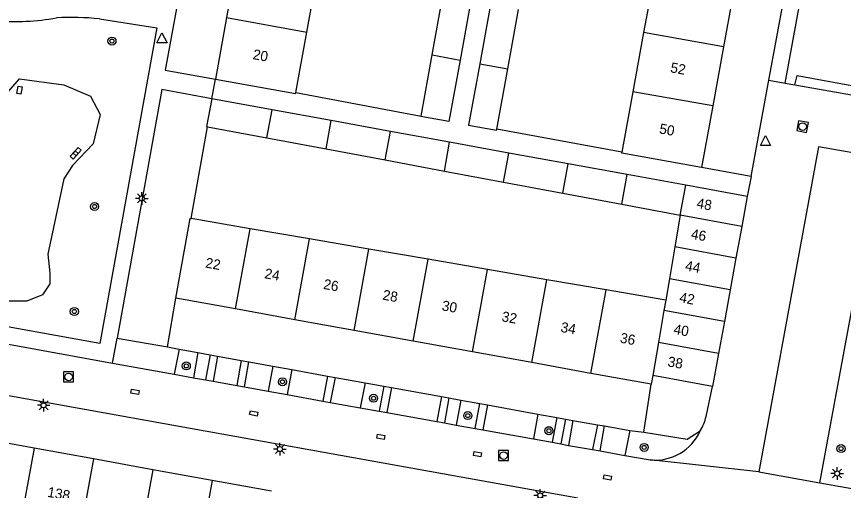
# Model space of a CAD drawing. Extents: x 132999 to 136000, y 398499 to 400501.
# Drawn here: x 133307 to 133388.7, y 400114.2 to 400161.1 of the extents above; entities that cross this region are included whole.
import ezdxf

# ---------------------------------------------------------------- set-up
doc = ezdxf.new("R2010")
doc.units = 0
for name, color, linetype in [('gg-afsc-erfafscheiding', 7, 'Continuous'), ('gg-afsc-muur', 7, 'Continuous'), ('gg-anno-huisnummerreeks BGT', 7, 'Continuous'), ('gg-bbg-bijgebouw', 7, 'Continuous'), ('gg-bbg-gedigitaliseerde bebouwing', 7, 'Continuous'), ('gg-bbg-gedigitaliseerde bijgebouw', 7, 'Continuous'), ('gg-bbg-hoofdgebouw', 7, 'Continuous'), ('gg-bbg-tussenscheiding', 7, 'Continuous'), ('gg-knt-verharding', 7, 'Continuous'), ('gg-kntw-bovenkant insteek waterloop', 7, 'Continuous'), ('gt-grn-groengrens', 7, 'Continuous'), ('gt-grn-vlakafsluiter', 7, 'Continuous'), ('gt-grn-weggrens', 7, 'Continuous'), ('gt-symb-boom', 7, 'Continuous'), ('gt-symb-kolk center center', 7, 'Continuous'), ('gt-symb-lichtmast', 7, 'Continuous'), ('gt-symb-rioolschacht', 7, 'Continuous'), ('gt-symb-waterafsluiter', 7, 'Continuous')]:
    doc.layers.add(name, color=color, linetype=linetype)

# ---------------------------------------------------------------- blocks, each defined once
blk = doc.blocks.new('gt0-WAFSL')
at = {"layer": 'gt-symb-waterafsluiter'}
for p, q in [((-0.5, -0.333), (0, 0.667)), ((0, 0.667), (0.5, -0.333)), ((0.5, -0.333), (-0.5, -0.333))]:
    blk.add_line(p, q, dxfattribs=at)
blk = doc.blocks.new('gt0-RS')
at = {"layer": 'gt-symb-rioolschacht'}
blk.add_lwpolyline([(-0.5, -0.5), (0.5, -0.5), (0.5, 0.5), (-0.5, 0.5)], close=True, dxfattribs=at)
blk.add_circle((0, 0), 0.375, dxfattribs=at)
blk = doc.blocks.new('gt0-LMAST')
at = {"layer": 'gt-symb-lichtmast'}
for p, q in [((-0.182, 0.173), (-0.447, 0.438)), ((-0.005, 0.246), (-0.005, 0.621)), ((0.172, 0.173), (0.437, 0.438)), ((-0.255, -0.004), (-0.63, -0.004)), ((-0.182, -0.181), (-0.447, -0.446)), ((-0.005, -0.254), (-0.005, -0.629)), ((0.437, -0.446), (0.172, -0.181)), ((0.245, -0.004), (0.62, -0.004))]:
    blk.add_line(p, q, dxfattribs=at)
blk.add_circle((-0.005, -0.004), 0.25, dxfattribs=at)
blk = doc.blocks.new('gt0-BOOM')
at = {"layer": 'gt-symb-boom'}
for radius in [0.4, 0.2]:
    blk.add_circle((0, 0), radius, dxfattribs=at)
blk = doc.blocks.new('gt0-KOLKCC')
at = {"layer": 'gt-symb-kolk center center'}
blk.add_lwpolyline([(-0.375, 0.2), (0.375, 0.2), (0.375, -0.2), (-0.375, -0.2)], close=True, dxfattribs=at)

msp = doc.modelspace()

# ---------------------------------------------------------------- linework, layer by layer
at = {"layer": 'gg-afsc-erfafscheiding'}
for p, q in [((133334.543, 400153.565), (133346.922, 400151.219)), ((133366.775, 400147.66), (133354.41, 400149.912)), ((133321.863, 400128.381), (133322.69, 400133.21)), ((133368.938, 400119.951), (133369.67, 400124.69)), ((133367.548, 400120.124), (133368.938, 400119.951))]:
    msp.add_line(p, q, dxfattribs=at)
at = {"layer": 'gg-afsc-muur'}
msp.add_line((133324.208, 400141.082), (133325.833, 400150.167), dxfattribs=at)
at = {"layer": 'gg-bbg-bijgebouw'}
for p, q in [((133351.85, 400162.621), (133350.783, 400156.756)), ((133353.792, 400162.263), (133352.728, 400156.4)), ((133332.197, 400151.845), (133326.237, 400152.934)), ((133338.048, 400150.775), (133332.197, 400151.845)), ((133343.899, 400149.706), (133338.048, 400150.775)), ((133349.75, 400148.636), (133343.899, 400149.706)), ((133355.602, 400147.566), (133349.75, 400148.636)), ((133361.453, 400146.497), (133355.602, 400147.566)), ((133367.305, 400145.427), (133361.453, 400146.497)), ((133373.076, 400144.372), (133367.305, 400145.427)), ((133379.16, 400143.26), (133373.076, 400144.372)), ((133379.16, 400143.26), (133378.62, 400140.3)), ((133378.62, 400140.3), (133378.047, 400137.162)), ((133378.047, 400137.162), (133377.474, 400134.023)), ((133377.474, 400134.023), (133376.901, 400130.885)), ((133376.901, 400130.885), (133376.328, 400127.746)), ((133376.328, 400127.746), (133375.73, 400124.47)), ((133375.73, 400124.47), (133369.82, 400125.55))]:
    msp.add_line(p, q, dxfattribs=at)
for points in [[(133350.783, 400156.756), (133349.679, 400150.688), (133346.917, 400151.189), (133346.922, 400151.219)], [(133352.728, 400156.4), (133351.623, 400150.318), (133354.392, 400149.813), (133354.41, 400149.912)], [(133326.237, 400152.934), (133325.734, 400150.185), (133325.833, 400150.167)]]:
    msp.add_lwpolyline(points, dxfattribs=at)
at = {"layer": 'gg-bbg-gedigitaliseerde bebouwing'}
for p, q in [((133335.628, 400159.535), (133336.694, 400165.404)), ((133369.987, 400165.347), (133368.923, 400159.486)), ((133334.543, 400153.565), (133335.628, 400159.535)), ((133368.923, 400159.486), (133367.859, 400153.626)), ((133367.859, 400153.626), (133366.775, 400147.66)), ((133330.046, 400140.077), (133324.208, 400141.082)), ((133335.908, 400139.067), (133330.046, 400140.077)), ((133341.77, 400138.058), (133335.908, 400139.067)), ((133347.632, 400137.049), (133341.77, 400138.058)), ((133353.495, 400136.039), (133347.632, 400137.049)), ((133359.357, 400135.03), (133353.495, 400136.039)), ((133365.219, 400134.02), (133359.357, 400135.03)), ((133371.099, 400133.008), (133365.219, 400134.02))]:
    msp.add_line(p, q, dxfattribs=at)
at = {"layer": 'gg-bbg-gedigitaliseerde bijgebouw'}
for p, q in [((133348.02, 400157.263), (133349.086, 400163.128)), ((133355.494, 400155.893), (133356.557, 400161.756)), ((133346.922, 400151.219), (133348.02, 400157.263)), ((133354.41, 400149.912), (133355.494, 400155.893)), ((133325.833, 400150.167), (133331.689, 400149.069)), ((133331.689, 400149.069), (133337.536, 400147.974)), ((133337.536, 400147.974), (133343.382, 400146.878)), ((133343.382, 400146.878), (133349.228, 400145.783)), ((133349.228, 400145.783), (133355.076, 400144.687)), ((133355.076, 400144.687), (133360.922, 400143.591)), ((133360.922, 400143.591), (133366.768, 400142.496)), ((133366.768, 400142.496), (133372.54, 400141.414)), ((133372.54, 400141.414), (133372.001, 400138.269)), ((133372.001, 400138.269), (133371.462, 400135.125)), ((133371.462, 400135.125), (133371.099, 400133.008))]:
    msp.add_line(p, q, dxfattribs=at)
at = {"layer": 'gg-bbg-hoofdgebouw'}
for p, q in [((133328.784, 400166.843), (133327.714, 400160.975)), ((133377.884, 400163.942), (133376.82, 400158.082)), ((133327.714, 400160.975), (133326.6, 400154.87)), ((133376.82, 400158.082), (133375.757, 400152.221)), ((133375.757, 400152.221), (133374.65, 400146.12)), ((133328.595, 400132.139), (133322.69, 400133.21)), ((133334.447, 400131.078), (133328.595, 400132.139)), ((133340.3, 400130.016), (133334.447, 400131.078)), ((133346.153, 400128.955), (133340.3, 400130.016)), ((133352.006, 400127.893), (133346.153, 400128.955)), ((133357.858, 400126.832), (133352.006, 400127.893)), ((133363.711, 400125.771), (133357.858, 400126.832)), ((133369.67, 400124.69), (133363.711, 400125.771)), ((133369.82, 400125.55), (133369.67, 400124.69)), ((133308.688, 400118.37), (133302.9, 400119.42)), ((133314.555, 400117.306), (133308.688, 400118.37)), ((133320.422, 400116.241), (133314.555, 400117.306)), ((133326.289, 400115.177), (133320.422, 400116.241)), ((133332.156, 400114.113), (133326.289, 400115.177))]:
    msp.add_line(p, q, dxfattribs=at)
for points in [[(133326.6, 400154.87), (133334.525, 400153.466), (133334.543, 400153.565)], [(133374.65, 400146.12), (133366.757, 400147.562), (133366.775, 400147.66)], [(133322.69, 400133.21), (133324.11, 400141.1), (133324.208, 400141.082)]]:
    msp.add_lwpolyline(points, dxfattribs=at)
at = {"layer": 'gg-bbg-tussenscheiding'}
for p, q in [((133327.714, 400160.975), (133335.628, 400159.535)), ((133376.82, 400158.082), (133368.923, 400159.486)), ((133348.02, 400157.263), (133350.783, 400156.756)), ((133352.728, 400156.4), (133355.494, 400155.893)), ((133375.757, 400152.221), (133367.859, 400153.626)), ((133331.689, 400149.069), (133332.197, 400151.845)), ((133337.536, 400147.974), (133338.048, 400150.775)), ((133343.382, 400146.878), (133343.899, 400149.706)), ((133349.228, 400145.783), (133349.75, 400148.636)), ((133355.076, 400144.687), (133355.602, 400147.566)), ((133360.922, 400143.591), (133361.453, 400146.497)), ((133366.768, 400142.496), (133367.305, 400145.427)), ((133372.54, 400141.414), (133373.076, 400144.372)), ((133378.62, 400140.3), (133372.54, 400141.414)), ((133328.595, 400132.139), (133330.046, 400140.077)), ((133334.447, 400131.078), (133335.908, 400139.067)), ((133340.3, 400130.016), (133341.77, 400138.058)), ((133378.047, 400137.162), (133372.001, 400138.269)), ((133346.153, 400128.955), (133347.632, 400137.049)), ((133352.006, 400127.893), (133353.495, 400136.039)), ((133357.858, 400126.832), (133359.357, 400135.03)), ((133377.474, 400134.023), (133371.462, 400135.125)), ((133363.711, 400125.771), (133365.219, 400134.02)), ((133371.099, 400133.008), (133370.923, 400131.98)), ((133370.923, 400131.98), (133370.383, 400128.835)), ((133376.901, 400130.885), (133370.923, 400131.98)), ((133370.383, 400128.835), (133369.82, 400125.55)), ((133376.328, 400127.746), (133370.383, 400128.835)), ((133308.688, 400118.37), (133307.229, 400110.514)), ((133314.555, 400117.306), (133313.095, 400109.448)), ((133320.422, 400116.241), (133318.962, 400108.382)), ((133326.289, 400115.177), (133324.828, 400107.316))]:
    msp.add_line(p, q, dxfattribs=at)
at = {"layer": 'gg-knt-verharding'}
for p, q in [((133381.3, 400154.765), (133390.292, 400203.842)), ((133379.56, 400145.247), (133381.3, 400154.765)), ((133381.3, 400154.765), (133382.894, 400154.479)), ((133382.894, 400154.479), (133383.878, 400154.303)), ((133383.878, 400154.303), (133390.724, 400153.081)), ((133379.56, 400145.247), (133374.65, 400146.12)), ((133379.56, 400145.247), (133379.16, 400143.26)), ((133298.615, 400130.005), (133316.44, 400126.793)), ((133316.44, 400126.793), (133316.88, 400129.265)), ((133316.88, 400129.265), (133321.863, 400128.381)), ((133321.863, 400128.381), (133323.026, 400128.173)), ((133323.026, 400128.173), (133322.538, 400125.704)), ((133323.026, 400128.173), (133324.882, 400127.833)), ((133324.882, 400127.833), (133324.447, 400125.339)), ((133324.882, 400127.833), (133326.078, 400127.611)), ((133326.078, 400127.611), (133325.615, 400125.135)), ((133326.078, 400127.611), (133326.794, 400127.47)), ((133326.794, 400127.47), (133326.369, 400125.004)), ((133326.794, 400127.47), (133329.138, 400127.047)), ((133316.44, 400126.793), (133322.538, 400125.704)), ((133329.138, 400127.047), (133328.721, 400124.582)), ((133329.138, 400127.047), (133329.913, 400126.907)), ((133329.467, 400124.435), (133329.913, 400126.907)), ((133329.913, 400126.907), (133332.277, 400126.481)), ((133332.277, 400126.481), (133331.805, 400124.012)), ((133332.277, 400126.481), (133334.151, 400126.139)), ((133322.538, 400125.704), (133324.447, 400125.339)), ((133334.151, 400126.139), (133333.708, 400123.672)), ((133334.151, 400126.139), (133337.67, 400125.5)), ((133337.67, 400125.5), (133337.215, 400123.034)), ((133337.67, 400125.5), (133338.427, 400125.371)), ((133324.447, 400125.339), (133325.615, 400125.135)), ((133325.615, 400125.135), (133326.369, 400125.004)), ((133326.369, 400125.004), (133328.721, 400124.582)), ((133338.427, 400125.371), (133337.953, 400122.902)), ((133338.427, 400125.371), (133341.388, 400124.827)), ((133341.388, 400124.827), (133340.908, 400122.364)), ((133341.388, 400124.827), (133343.245, 400124.502)), ((133303.699, 400124.031), (133362.426, 400113.439)), ((133328.721, 400124.582), (133329.467, 400124.435)), ((133329.467, 400124.435), (133331.805, 400124.012)), ((133331.805, 400124.012), (133333.708, 400123.672)), ((133343.245, 400124.502), (133342.784, 400122.014)), ((133343.245, 400124.502), (133343.996, 400124.362)), ((133343.996, 400124.362), (133343.538, 400121.891)), ((133343.996, 400124.362), (133348.933, 400123.486)), ((133375.096, 400121.508), (133375.73, 400124.47)), ((133333.708, 400123.672), (133337.215, 400123.034)), ((133348.933, 400123.486), (133348.476, 400121.012)), ((133348.933, 400123.486), (133349.658, 400123.341)), ((133349.658, 400123.341), (133349.229, 400120.874)), ((133349.658, 400123.341), (133350.841, 400123.131)), ((133350.841, 400123.131), (133350.411, 400120.648)), ((133350.841, 400123.131), (133352.724, 400122.783)), ((133337.215, 400123.034), (133337.953, 400122.902)), ((133337.953, 400122.902), (133340.908, 400122.364)), ((133340.908, 400122.364), (133342.784, 400122.014)), ((133352.267, 400120.305), (133352.724, 400122.783)), ((133352.724, 400122.783), (133353.49, 400122.642)), ((133353.49, 400122.642), (133353.022, 400120.177)), ((133353.49, 400122.642), (133358.462, 400121.74)), ((133342.784, 400122.014), (133343.538, 400121.891)), ((133343.538, 400121.891), (133348.476, 400121.012)), ((133358.462, 400121.74), (133358.028, 400119.284)), ((133358.462, 400121.74), (133360.352, 400121.407)), ((133360.352, 400121.407), (133359.888, 400118.946)), ((133360.352, 400121.407), (133361.212, 400121.247)), ((133348.476, 400121.012), (133349.229, 400120.874)), ((133349.229, 400120.874), (133350.411, 400120.648)), ((133350.411, 400120.648), (133352.267, 400120.305)), ((133361.212, 400121.247), (133360.75, 400118.792)), ((133361.212, 400121.247), (133361.932, 400121.097)), ((133361.932, 400121.097), (133361.495, 400118.642)), ((133361.932, 400121.097), (133364.347, 400120.691)), ((133364.347, 400120.691), (133363.859, 400118.235)), ((133364.347, 400120.691), (133365.047, 400120.575)), ((133352.267, 400120.305), (133353.022, 400120.177)), ((133353.022, 400120.177), (133358.028, 400119.284)), ((133364.62, 400118.09), (133365.047, 400120.575)), ((133365.047, 400120.575), (133367.548, 400120.124)), ((133367.548, 400120.124), (133367.077, 400117.636)), ((133358.028, 400119.284), (133359.888, 400118.946)), ((133359.888, 400118.946), (133360.75, 400118.792)), ((133360.75, 400118.792), (133361.495, 400118.642)), ((133361.495, 400118.642), (133363.859, 400118.235)), ((133363.859, 400118.235), (133364.62, 400118.09)), ((133364.62, 400118.09), (133367.077, 400117.636)), ((133367.077, 400117.636), (133369.565, 400117.199)), ((133380.319, 400116.029), (133386.349, 400114.933)), ((133386.349, 400114.933), (133389.479, 400114.377))]:
    msp.add_line(p, q, dxfattribs=at)
for points in [[(133332.409, 400214.419), (133321.635, 400155.777), (133326.6, 400154.87)], [(133382.894, 400154.479), (133387.682, 400180.577), (133395.862, 400179.121)], [(133315.148, 400160.829), (133320.805, 400159.949), (133315.187, 400128.731), (133294.899, 400132.385)], [(133326.237, 400152.934), (133321.314, 400153.837), (133316.88, 400129.265)], [(133392.238, 400147.112), (133386.207, 400148.186), (133380.319, 400116.029)], [(133386.349, 400114.933), (133390.938, 400139.895), (133392.238, 400147.112)]]:
    msp.add_lwpolyline(points, dxfattribs=at)
for centre, radius, start, end in [((133306.601, 400185.699), 25.139, 266.10985, 279.85465), ((133312.451, 400136.953), 24.027, 83.55417, 93.69292), ((133369.95, 400122.732), 5.289, 329.80648, 346.61822), ((133370.01, 400122.144), 4.965, 264.85423, 335.3376)]:
    msp.add_arc(centre, radius, start, end, dxfattribs=at)
at = {"layer": 'gg-kntw-bovenkant insteek waterloop'}
for points in [[(133307.245, 400154.906), (133311.63, 400154.303), (133314.267, 400153.198), (133315.218, 400151.378), (133314.538, 400148.476), (133312.465, 400146.332), (133311.625, 400144.997), (133310.03, 400137.55), (133310.236, 400135.68), (133310.255, 400134.617), (133309.527, 400133.546), (133307.952, 400132.894), (133305.76, 400132.906)], [(133305.893, 400153.361), (133307.245, 400154.906)]]:
    msp.add_lwpolyline(points, dxfattribs=at)
at = {"layer": 'gt-grn-groengrens'}
for points in [[(133383.878, 400154.303), (133384.078, 400155.246), (133390.903, 400153.987)], [(133368.938, 400119.951), (133373.239, 400119.265), (133374.522, 400120.072)]]:
    msp.add_lwpolyline(points, dxfattribs=at)
at = {"layer": 'gt-grn-vlakafsluiter'}
msp.add_line((133326.237, 400152.934), (133326.6, 400154.87), dxfattribs=at)
at = {"layer": 'gt-grn-weggrens'}
msp.add_line((133380.319, 400116.029), (133369.565, 400117.199), dxfattribs=at)

# ---------------------------------------------------------------- block references
at = {"layer": 'gt-symb-boom'}
for p in [(133316.379, 400158.638), (133314.662, 400142.272), (133312.664, 400131.889), (133323.725, 400126.504), (133333.233, 400124.935), (133342.23, 400123.305), (133351.549, 400121.592), (133359.562, 400120.095), (133368.969, 400118.443), (133388.428, 400118.327)]:
    msp.add_blockref('gt0-BOOM', p, dxfattribs=at)
at = {"layer": 'gt-symb-kolk center center'}
for p, rotation in [((133307.233, 400153.789), -99.47691580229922), ((133312.651, 400147.378), 47.00325094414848), ((133312.947, 400147.696), -132.99674905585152), ((133318.657, 400123.938), -10.263702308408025), ((133330.389, 400121.813), -10.444158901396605), ((133342.958, 400119.497), -10.164106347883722), ((133352.508, 400117.785), -10.214616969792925), ((133365.351, 400115.472), 169.78538303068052)]:
    msp.add_blockref('gt0-KOLKCC', p, dxfattribs=dict(at, rotation=rotation))
at = {"layer": 'gt-symb-lichtmast'}
for p in [(133319.338, 400143.085), (133309.636, 400122.617), (133332.987, 400118.282), (133388.043, 400115.865), (133358.711, 400113.688)]:
    msp.add_blockref('gt0-LMAST', p, dxfattribs=at)
at = {"layer": 'gt-symb-rioolschacht', "rotation": -10.771840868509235}
msp.add_blockref('gt0-RS', (133384.632, 400150.175), dxfattribs=at)
at = {"layer": 'gt-symb-rioolschacht'}
for p in [(133312.091, 400125.416), (133355.082, 400117.634)]:
    msp.add_blockref('gt0-RS', p, dxfattribs=at)
at = {"layer": 'gt-symb-waterafsluiter'}
for p in [(133321.32, 400158.794), (133380.955, 400148.638)]:
    msp.add_blockref('gt0-WAFSL', p, dxfattribs=at)

# ---------------------------------------------------------------- texts
at = {"layer": 'gg-anno-huisnummerreeks BGT'}
for s, rotation, p in [('20', 349.6, (133330.241, 400156.87)), ('52', 349.7, (133371.509, 400155.563)), ('50', 349.7, (133370.412, 400149.515)), ('48', 349.7, (133374.101, 400142.145)), ('46', 349.7, (133373.545, 400139.097)), ('22', 349.7, (133325.554, 400136.248)), ('24', 349.7, (133331.401, 400135.188)), ('44', 349.7, (133372.972, 400135.958)), ('26', 349.7, (133337.218, 400134.133)), ('28', 349.7, (133343.069, 400133.072)), ('42', 349.7, (133372.399, 400132.82)), ('30', 349.7, (133348.924, 400132.01)), ('32', 349.7, (133354.842, 400130.936)), ('34', 349.7, (133360.664, 400129.881)), ('40', 349.7, (133371.826, 400129.681)), ('36', 349.7, (133366.535, 400128.816)), ('38', 349.7, (133371.24, 400126.473)), ('138', 349.7, (133309.943, 400113.569))]:
    msp.add_text(s, height=1, rotation=rotation, dxfattribs=at).set_placement(p)

doc.saveas('drawing.dxf')
